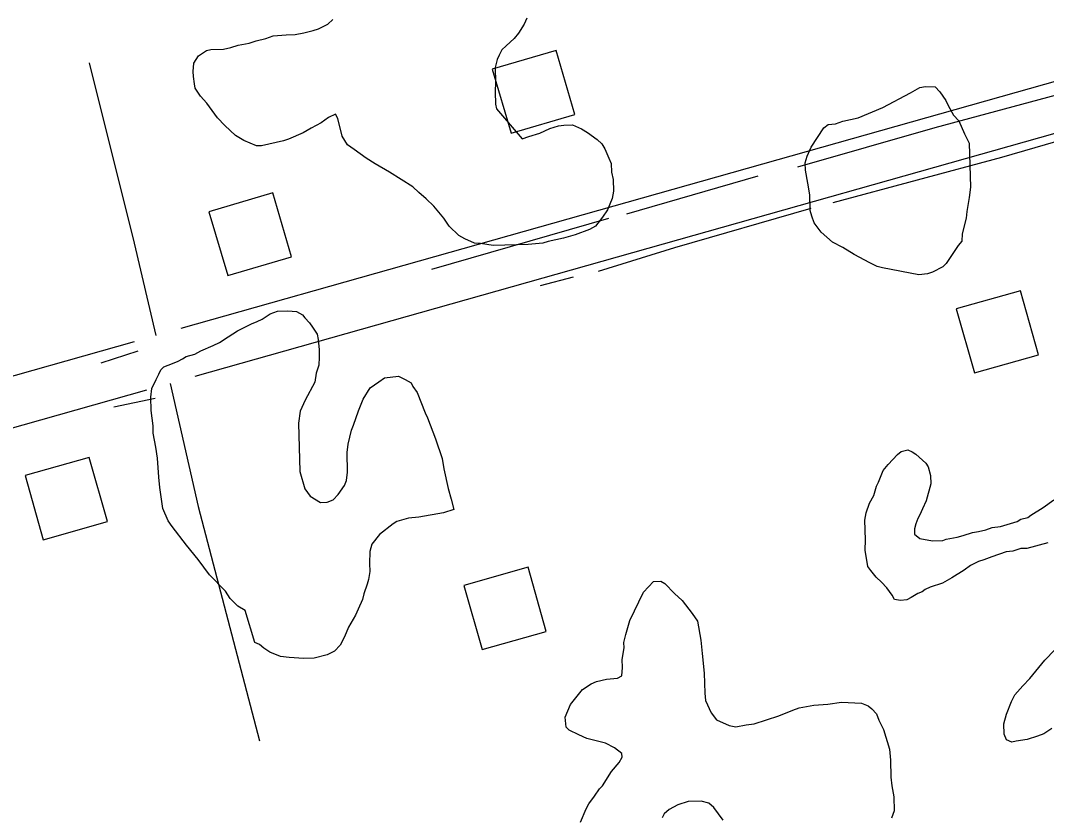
# Model space of a CAD drawing. Extents: x 3297753 to 3335611, y 652252 to 677623.
# Drawn here: x 3302658 to 3303274, y 673681 to 674159 of the extents above; entities that cross this region are included whole.
import ezdxf

# ---------------------------------------------------------------- set-up
doc = ezdxf.new("R2010")
doc.units = 0
for name, color, linetype in [('V-BLDG-OTLN', 7, 'Continuous'), ('V-ROAD-CNTR', 7, 'Continuous'), ('V-SITE-VEGE', 7, 'Continuous'), ('V-TOPO-SHOR', 7, 'Continuous')]:
    doc.layers.add(name, color=color, linetype=linetype)

msp = doc.modelspace()

# ---------------------------------------------------------------- linework, layer by layer
at = {"layer": 'V-BLDG-OTLN'}
for points in [[(3302952.61, 674091.21), (3302990.99, 674102.5), (3302979.7, 674140.87), (3302941.32, 674129.58)], [(3302782.54, 674005.68), (3302820.92, 674016.97), (3302809.63, 674055.35), (3302771.25, 674044.06)], [(3303258.35, 673996.64), (3303219.86, 673985.75), (3303230.75, 673947.26), (3303269.24, 673958.15)], [(3302699.45, 673896.45), (3302660.96, 673885.56), (3302671.84, 673847.07), (3302710.33, 673857.96)], [(3302962.87, 673830.53), (3302924.38, 673819.64), (3302935.26, 673781.15), (3302973.75, 673792.04)]]:
    msp.add_lwpolyline(points, close=True, dxfattribs=at)
at = {"layer": 'V-ROAD-CNTR'}
for points in [[(3304140.38, 674365.88), (3302754.39, 673973.87)], [(3304148.55, 674337.01), (3302762.85, 673945.08)], [(3302739.66, 673969.7), (3302726.56, 674025.15), (3302699.69, 674133.57)], [(3302726.4, 673965.95), (3302420.76, 673879.51), (3301972.39, 673752.57)], [(3302748.05, 673940.9), (3302764.89, 673866.95), (3302801.71, 673726.32)], [(3302733.9, 673936.9), (3302428.93, 673850.64), (3301862.94, 673690.4)]]:
    msp.add_lwpolyline(points, dxfattribs=at)
at = {"layer": 'V-SITE-VEGE'}
for points in [[(3302959.35, 674087.85), (3302963.28, 674089.3), (3302969.83, 674091.26), (3302975.93, 674094.08), (3302981.18, 674095.56), (3302984.25, 674096.09), (3302989.54, 674096.25), (3302994.9, 674093.76), (3302998.49, 674091.66), (3303004.35, 674087.42), (3303007.08, 674084.85), (3303008.93, 674081.82), (3303011.3, 674076.16), (3303012.71, 674073.11), (3303012.87, 674067.82), (3303013.88, 674063.44), (3303014.09, 674056.39), (3303013.34, 674051.96), (3303010.45, 674045.26), (3303007.5, 674040.76), (3303003.24, 674035.34), (3302999.77, 674033.47), (3302991.05, 674030.13), (3302984.05, 674028.16), (3302974.85, 674026.12), (3302971.79, 674025.15), (3302962.98, 674024.45), (3302941.83, 674023.82), (3302934.3, 674024.92), (3302930.76, 674025.26), (3302924.96, 674027.74), (3302921.37, 674029.83), (3302915.47, 674035.4), (3302912.24, 674040.15), (3302906.29, 674047.48), (3302901.75, 674051.75), (3302897.23, 674055.59), (3302893.6, 674059.01), (3302879.66, 674067.86), (3302871.13, 674072.9), (3302865.74, 674076.27), (3302858.53, 674081.35), (3302854.48, 674084.32), (3302851.23, 674089.52), (3302848.72, 674100.03), (3302847.32, 674102.64), (3302842.96, 674100.74), (3302838.65, 674097.53), (3302832.57, 674094.26), (3302827.8, 674091.47), (3302819.09, 674087.69), (3302816.03, 674086.71), (3302802.89, 674083.68), (3302799.8, 674083.59), (3302792.21, 674086.9), (3302787.27, 674089.84), (3302780.92, 674095.82), (3302776.37, 674100.54), (3302769.94, 674109.17), (3302766.28, 674113.48), (3302763.05, 674118.23), (3302762.53, 674120.86), (3302761.96, 674125.26), (3302761.87, 674128.34), (3302762.17, 674133.2), (3302765.12, 674137.7), (3302769.88, 674140.93), (3302772.51, 674141.45), (3302780, 674141.67), (3302784.38, 674142.68), (3302788.75, 674144.13), (3302795.34, 674145.21), (3302799.7, 674146.66), (3302805.39, 674148.15), (3302809.76, 674149.6), (3302817.68, 674150.28), (3302822.97, 674150.44), (3302828.23, 674151.47), (3302833.92, 674152.96), (3302836.98, 674153.94), (3302842.63, 674156.75), (3302845.64, 674159.48)], [(3302962.06, 674160.28), (3302960.41, 674156.7), (3302957.04, 674151.3), (3302954.48, 674148.14), (3302949.76, 674143.59), (3302947.19, 674141.31), (3302945.51, 674138.18), (3302944.27, 674135.49), (3302943.09, 674130.6), (3302943.35, 674121.79), (3302943.08, 674116.05), (3302943.3, 674108.56), (3302943.82, 674105.93), (3302959.35, 674087.85)], [(3302918.28, 673865.22), (3302912.17, 673863.28), (3302897.25, 673860.63), (3302891.09, 673860.01), (3302884.09, 673858.04), (3302881.93, 673856.65), (3302873.73, 673850.23), (3302869.06, 673844.36), (3302867.87, 673839.91), (3302867.63, 673832.85), (3302867.77, 673828), (3302867.04, 673823.13), (3302866.23, 673820.46), (3302864.2, 673814.66), (3302863.42, 673811.11), (3302860.95, 673805.31), (3302859.29, 673801.73), (3302855.09, 673794.55), (3302852.61, 673788.74), (3302850.11, 673783.81), (3302846.69, 673780.18), (3302842.35, 673777.85), (3302834.47, 673775.85), (3302828.3, 673775.67), (3302819.46, 673776.29), (3302814.15, 673777.02), (3302807.9, 673779.48), (3302804.29, 673782.02), (3302801.58, 673784.15), (3302798.9, 673785.39), (3302793.04, 673804.62), (3302788.56, 673807.14), (3302784, 673811.86), (3302781.23, 673816.19), (3302771.68, 673826.05), (3302764.79, 673835.11), (3302757.92, 673843.73), (3302749.21, 673854.94), (3302746.9, 673858.4), (3302743.6, 673865.8), (3302741.9, 673878.54), (3302741.28, 673884.7), (3302740.5, 673896.14), (3302739.42, 673902.73), (3302737.85, 673911.06), (3302737.72, 673915.47), (3302736.56, 673924.7), (3302736.33, 673932.63), (3302737.06, 673937.94), (3302739.54, 673943.31), (3302741.22, 673946.45), (3302742.46, 673949.13), (3302744.17, 673950.94), (3302749.41, 673952.86), (3302752.89, 673954.29), (3302755.5, 673955.69), (3302757.66, 673957.08), (3302762.91, 673958.56), (3302766.39, 673960.42), (3302773.79, 673963.73), (3302777.7, 673965.61), (3302782.9, 673968.85), (3302788.52, 673972.55), (3302796.78, 673976.76), (3302800.27, 673978.19), (3302803.31, 673979.6), (3302808.07, 673982.83), (3302812.44, 673984.28), (3302818.61, 673984.46), (3302823.91, 673984.18), (3302827.5, 673982.08), (3302828.88, 673980.35), (3302831.61, 673977.34), (3302833.45, 673974.75), (3302836.22, 673970.43), (3302836.76, 673967.35), (3302837.38, 673961.2), (3302837.51, 673956.79), (3302837.21, 673951.93), (3302835.59, 673947.03), (3302834.87, 673941.71), (3302829.01, 673930.95), (3302826.12, 673924.25), (3302825, 673917.16), (3302825.86, 673888.08), (3302828.82, 673877.58), (3302832.04, 673873.26), (3302838.32, 673869.48), (3302842.29, 673869.59), (3302845.77, 673871.02), (3302848.77, 673874.2), (3302852.58, 673879.6), (3302853.81, 673882.72), (3302854.55, 673887.6), (3302854.2, 673899.5), (3302854.94, 673904.37), (3302856.89, 673912.81), (3302858.12, 673915.93), (3302860.96, 673924.4), (3302863.84, 673931.54), (3302868.05, 673938.28)], [(3302868.05, 673938.28), (3302873.23, 673941.96), (3302876.69, 673944.27), (3302885.04, 673945.4), (3302889.07, 673943.31), (3302892.66, 673941.21), (3302893.61, 673939.04), (3302896.36, 673935.59), (3302901.13, 673923.38), (3302902.54, 673920.33), (3302907.33, 673907.68), (3302911.2, 673895.89), (3302912.27, 673889.74), (3302914.82, 673877.91), (3302916.78, 673871.35), (3302918.28, 673865.22)], [(3303274.83, 673845.31), (3303262.14, 673841.85), (3303258.61, 673841.74), (3303253.8, 673840.28), (3303249.85, 673839.72), (3303241.11, 673836.82), (3303236.32, 673834.91), (3303233.26, 673833.94), (3303228.48, 673831.59), (3303224.59, 673828.83), (3303217.23, 673824.2), (3303211.59, 673820.95), (3303204.16, 673818.53), (3303201.12, 673817.11), (3303199.39, 673815.74), (3303196.77, 673814.78), (3303192.87, 673812.46), (3303190.27, 673811.06), (3303186.31, 673810.5), (3303182.76, 673811.28), (3303181.36, 673813.88), (3303178.15, 673818.2), (3303174.96, 673821.63), (3303171.78, 673824.63), (3303168.58, 673828.5), (3303166.74, 673831.09), (3303165.13, 673840.75), (3303165.39, 673846.93), (3303165.04, 673858.83), (3303165.79, 673863.26), (3303167.83, 673869.06), (3303170.34, 673873.54), (3303171.93, 673879.32), (3303173.19, 673881.57), (3303176.06, 673888.71), (3303179.05, 673892.33), (3303184.61, 673898.22), (3303186.76, 673900.05), (3303190.7, 673901.05), (3303193.38, 673899.81), (3303195.62, 673898.55), (3303201.52, 673892.99), (3303202.91, 673890.83), (3303204.39, 673885.57)], [(3303204.39, 673885.57), (3303204.53, 673880.73), (3303201.74, 673870.5), (3303199.68, 673865.59), (3303198.02, 673862.01), (3303196.77, 673859.77), (3303195.54, 673856.64), (3303194.75, 673853.53), (3303194.84, 673850.45), (3303198, 673847.9), (3303205.54, 673846.35), (3303211.72, 673846.54), (3303213.89, 673847.48), (3303220.48, 673848.56), (3303223.98, 673849.54), (3303229.65, 673851.47), (3303233.17, 673852.02), (3303237.55, 673853.03), (3303241.47, 673854.47), (3303246.31, 673855.06), (3303256.37, 673858), (3303258.53, 673859.38), (3303262.91, 673860.4), (3303264.64, 673861.77), (3303272, 673866.4), (3303278.48, 673871)], [(3302994.4, 673677.36), (3302997.69, 673685.4), (3302999.37, 673688.53), (3303002.76, 673693.05), (3303005.72, 673697.54), (3303007.43, 673699.36), (3303012.91, 673707.9), (3303017.6, 673713.33), (3303019.27, 673716.47), (3303019.21, 673718.67), (3303014.7, 673722.07), (3303009.32, 673725), (3302998.21, 673727.76), (3302993.29, 673729.82), (3302987.48, 673732.73), (3302985.66, 673734.44), (3302985.04, 673740.6), (3302988.34, 673748.2), (3302995.57, 673757.23), (3303000.77, 673760.47), (3303003.82, 673761.89), (3303009.95, 673763.39), (3303016.54, 673764.03), (3303019.15, 673765.43), (3303019.45, 673770.29), (3303019.3, 673775.13), (3303020.42, 673782.22), (3303020.33, 673785.31), (3303021.51, 673790.2), (3303023.9, 673798.65), (3303032.22, 673815.65), (3303038.21, 673822.01), (3303042.62, 673822.14), (3303044.86, 673820.88), (3303050.77, 673814.88), (3303055.31, 673810.6), (3303061.27, 673802.84), (3303064.5, 673798.08), (3303066.6, 673786.67), (3303067.27, 673778.76)], [(3303277.23, 673733.79), (3303272.48, 673730.56), (3303268.55, 673729.12), (3303262.43, 673727.18), (3303255.85, 673726.1), (3303253.22, 673725.58), (3303250.09, 673726.81), (3303248.67, 673730.3), (3303248.48, 673736.47), (3303250.08, 673742.25), (3303252.94, 673749.83), (3303255.03, 673753.86), (3303259.72, 673759.29), (3303264, 673763.83), (3303272.94, 673774.68), (3303278.93, 673781.03)], [(3303067.27, 673778.76), (3303068.5, 673766.88), (3303068.86, 673754.98), (3303069.43, 673750.59), (3303072.74, 673743.19), (3303075.95, 673738.87), (3303083.55, 673735.57), (3303087.54, 673734.81), (3303093.68, 673735.87), (3303098.52, 673736.45), (3303113.37, 673741.3), (3303121.66, 673744.63), (3303125.58, 673746.07), (3303134.36, 673747.66), (3303142.72, 673748.34), (3303151.06, 673749.47), (3303162.99, 673748.94), (3303167.01, 673747.3), (3303169.26, 673745.6), (3303172, 673742.59), (3303173.44, 673738.66), (3303176.25, 673733.01), (3303179.69, 673721.2), (3303180.32, 673714.61), (3303180.62, 673704.47), (3303181.22, 673699.2), (3303182.29, 673692.61), (3303182.54, 673684.24), (3303180.91, 673679.78)], [(3303079.94, 673678.56), (3303074.41, 673686.34), (3303071.25, 673688.89), (3303066.81, 673690.08), (3303058.87, 673689.85), (3303052.76, 673687.91), (3303047.55, 673685.11), (3303044.54, 673682.37), (3303043.28, 673680.13)]]:
    msp.add_lwpolyline(points, dxfattribs=at)
msp.add_lwpolyline([(3303175.56, 674010.43), (3303172.45, 674011.22), (3303167.98, 674013.3), (3303158.56, 674018.31), (3303151.82, 674022.52), (3303145.55, 674025.87), (3303138.76, 674031.84), (3303134.62, 674037.45), (3303133.19, 674041.38), (3303132.2, 674044.88), (3303131.93, 674054.14), (3303130.84, 674061.16), (3303129.28, 674069.06), (3303129.15, 674073.46), (3303130.36, 674077.47), (3303132.84, 674082.83), (3303140.44, 674094.53), (3303143.03, 674096.37), (3303147.43, 674096.94), (3303151.79, 674098.39), (3303161, 674100.43), (3303175.81, 674106.6), (3303192.31, 674115.46), (3303197.95, 674118.72), (3303201.46, 674119.26), (3303207.2, 674118.99), (3303209.94, 674115.98), (3303213.62, 674110.8), (3303215.03, 674107.76), (3303218.29, 674102.12), (3303221.47, 674098.68), (3303224.79, 674090.84), (3303227.61, 674085.19), (3303228.39, 674058.75), (3303227.69, 674052.55), (3303226.17, 674044.13), (3303225.85, 674040.15), (3303223.48, 674030.81), (3303223.17, 674026.4), (3303221.04, 674023.69), (3303213.86, 674012.89), (3303211.71, 674011.06), (3303205.63, 674007.79), (3303202.57, 674006.82), (3303197.3, 674006.22)], close=True, dxfattribs=at)
at = {"layer": 'V-TOPO-SHOR'}
for p, q in [((3303100.68, 674065.48), (3303021.82, 674042.67)), ((3303011.18, 674040.04), (3302904.85, 674009.34)), ((3302989.84, 674004.68), (3302970.02, 673999.47)), ((3302728.52, 673960.23), (3302706.36, 673953.21)), ((3302739.07, 673931.87), (3302714.26, 673926.62))]:
    msp.add_line(p, q, dxfattribs=at)
for points in [[(3303284.98, 674115.45), (3303207.01, 674094.41), (3303124.6, 674070.73)], [(3303307.06, 674094.14), (3303247.02, 674076.54), (3303145.79, 674049.42)], [(3303132.5, 674045.91), (3303050.83, 674022.32), (3303004.9, 674008.18)]]:
    msp.add_lwpolyline(points, dxfattribs=at)

doc.saveas('drawing.dxf')
